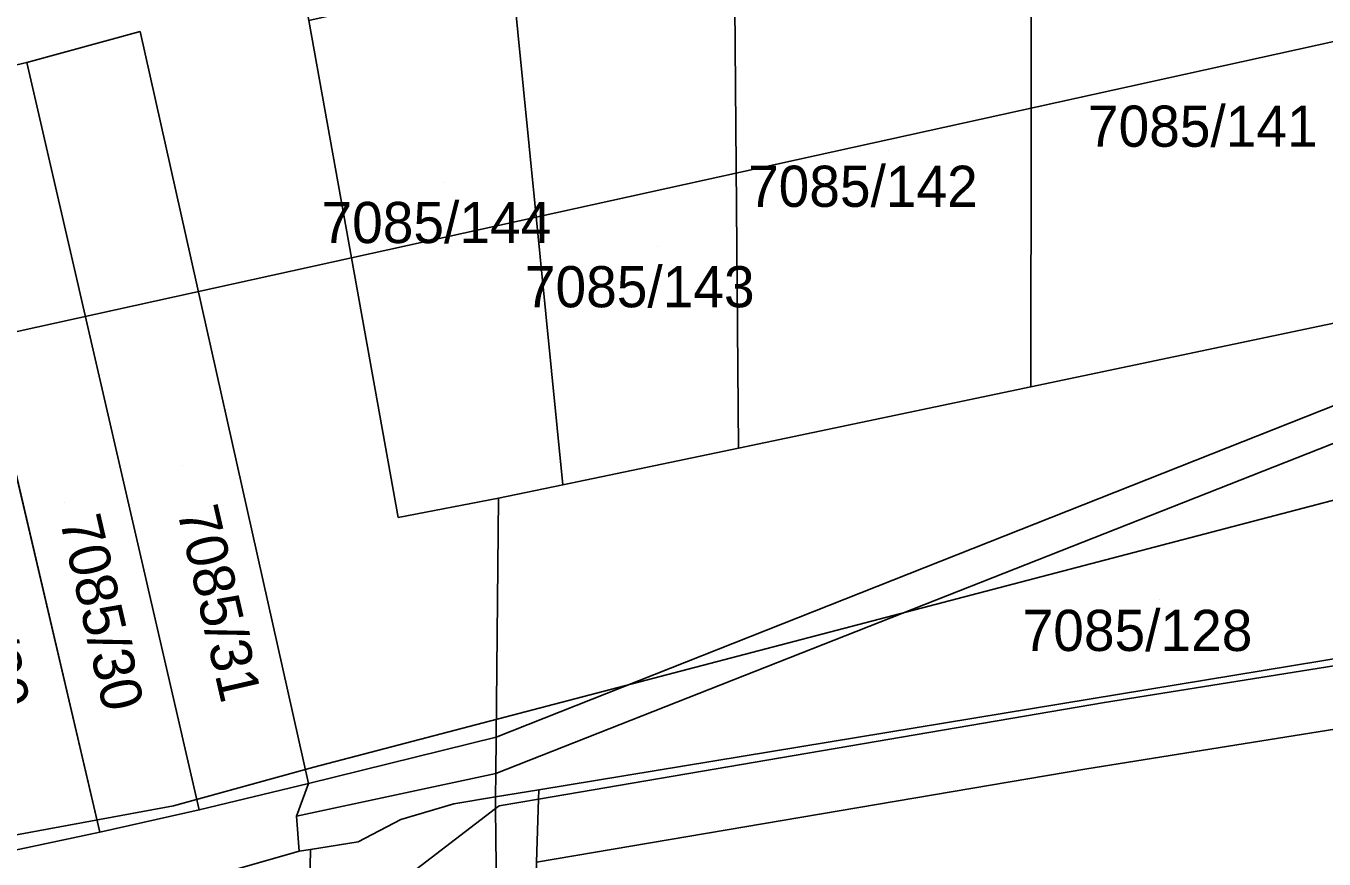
# Model space of a CAD drawing. Extents: x -266199 to -261993, y -1239047 to -1235108.
# Drawn here: x -263730.4 to -263667.4, y -1236754.7 to -1236714.3 of the extents above; entities that cross this region are included whole.
import ezdxf

# ---------------------------------------------------------------- set-up
doc = ezdxf.new("R2010")
doc.units = 0
for name, color, linetype in [('body_kn', 7, 'Continuous'), ('kladpar_druhypozemkov', 7, 'Continuous'), ('kladpar_hranice', 7, 'Continuous'), ('kladpar_parcelnecisla', 7, 'Continuous'), ('kladpar_plochy', 7, 'Continuous'), ('linie', 7, 'Continuous'), ('zappar_hrandruhpozemk', 7, 'Continuous')]:
    doc.layers.add(name, color=color, linetype=linetype)

msp = doc.modelspace()

# ---------------------------------------------------------------- linework, layer by layer
at = {"layer": 'body_kn'}
for p, q in [((-263724.87, -1236714.54), (-263724.87, -1236714.54)), ((-263730.38, -1236716.05), (-263730.38, -1236716.05)), ((-263730.38, -1236716.05), (-263730.38, -1236716.05)), ((-263714.61, -1236725.54), (-263714.61, -1236725.54)), ((-263714.61, -1236725.54), (-263714.61, -1236725.54)), ((-263681.61, -1236731.8), (-263681.61, -1236731.8)), ((-263695.81, -1236734.78), (-263695.81, -1236734.78)), ((-263704.35, -1236736.57), (-263704.35, -1236736.57)), ((-263707.46, -1236737.22), (-263707.46, -1236737.22)), ((-263707.46, -1236737.22), (-263707.46, -1236737.22)), ((-263712.34, -1236738.15), (-263712.34, -1236738.15)), ((-263712.34, -1236738.15), (-263712.34, -1236738.15)), ((-263678.04, -1236747.14), (-263678.04, -1236747.14)), ((-263707.58, -1236748.82), (-263707.58, -1236748.82)), ((-263716.43, -1236750.28), (-263716.43, -1236750.28)), ((-263716.43, -1236750.28), (-263716.43, -1236750.28)), ((-263678.99, -1236750.38), (-263678.99, -1236750.38)), ((-263707.59, -1236750.6), (-263707.59, -1236750.6)), ((-263707.59, -1236750.6), (-263707.59, -1236750.6)), ((-263716.7, -1236751.08), (-263716.7, -1236751.08)), ((-263716.7, -1236751.08), (-263716.7, -1236751.08)), ((-263705.51, -1236751.38), (-263705.51, -1236751.38)), ((-263705.51, -1236751.38), (-263705.51, -1236751.38)), ((-263723.25, -1236752.17), (-263723.25, -1236752.17)), ((-263723.25, -1236752.17), (-263723.25, -1236752.17)), ((-263709.64, -1236752.07), (-263709.64, -1236752.07)), ((-263707.61, -1236751.73), (-263707.61, -1236751.73)), ((-263707.61, -1236751.73), (-263707.61, -1236751.73)), ((-263707.61, -1236752.17), (-263707.61, -1236752.17)), ((-263707.44, -1236752.17), (-263707.44, -1236752.17)), ((-263705.53, -1236751.84), (-263705.53, -1236751.84)), ((-263705.53, -1236751.84), (-263705.53, -1236751.84)), ((-263722, -1236752.36), (-263722, -1236752.36)), ((-263722, -1236752.36), (-263722, -1236752.36)), ((-263717.28, -1236752.66), (-263717.28, -1236752.66)), ((-263712.21, -1236752.83), (-263712.21, -1236752.83)), ((-263707.61, -1236752.3), (-263707.61, -1236752.3)), ((-263726.83, -1236753.44), (-263726.83, -1236753.44)), ((-263726.83, -1236753.44), (-263726.83, -1236753.44)), ((-263714.28, -1236753.91), (-263714.28, -1236753.91)), ((-263717.14, -1236754.36), (-263717.14, -1236754.36)), ((-263717.14, -1236754.36), (-263717.14, -1236754.36)), ((-263716.6, -1236754.28), (-263716.6, -1236754.28)), ((-263716.6, -1236754.28), (-263716.6, -1236754.28))]:
    msp.add_line(p, q, dxfattribs=at)
at = {"layer": 'kladpar_druhypozemkov'}
for p, q in [((-263673.53, -1236716.8), (-263673.53, -1236716.8)), ((-263688.51, -1236720.31), (-263688.51, -1236720.31)), ((-263710.14, -1236721.87), (-263710.14, -1236721.87)), ((-263699.74, -1236724.99), (-263699.74, -1236724.99)), ((-263722.8, -1236735.63), (-263722.8, -1236735.63)), ((-263728.55, -1236737.41), (-263728.55, -1236737.41)), ((-263675.38, -1236742.16), (-263675.38, -1236742.16))]:
    msp.add_line(p, q, dxfattribs=at)
at = {"layer": 'kladpar_hranice'}
for p, q in [((-263722, -1236752.36), (-263730.38, -1236716.05)), ((-263726.83, -1236753.44), (-263735.33, -1236717.19)), ((-263712.34, -1236738.15), (-263707.46, -1236737.22)), ((-263707.61, -1236751.73), (-263705.51, -1236751.38))]:
    msp.add_line(p, q, dxfattribs=at)
for points in [[(-263863.67, -1236783.08), (-263871.08, -1236772.77), (-263884.02, -1236755.88), (-263885.56, -1236757.13), (-263892.49, -1236746.25), (-263896.38, -1236740.14), (-263880.06, -1236736.5), (-263856.74, -1236731.36), (-263811.47, -1236721.38), (-263768.13, -1236711.83), (-263725.61, -1236702.46), (-263719.02, -1236701.01), (-263718.15, -1236705.82), (-263716.68, -1236714), (-263714.61, -1236725.54), (-263712.34, -1236738.15)], [(-263665.43, -1236702.47), (-263665.06, -1236728.33), (-263681.61, -1236731.8), (-263681.59, -1236706.1), (-263665.43, -1236702.47)], [(-263681.59, -1236706.1), (-263681.61, -1236731.8), (-263695.81, -1236734.78), (-263696.02, -1236709.35), (-263681.59, -1236706.1)], [(-263696.02, -1236709.35), (-263695.81, -1236734.78), (-263704.35, -1236736.57), (-263706.81, -1236711.78), (-263696.02, -1236709.35)], [(-263706.81, -1236711.78), (-263704.35, -1236736.57), (-263707.46, -1236737.22), (-263712.34, -1236738.15), (-263714.61, -1236725.54), (-263716.68, -1236714), (-263706.81, -1236711.78)], [(-263716.7, -1236751.08), (-263724.87, -1236714.54), (-263730.38, -1236716.05), (-263735.33, -1236717.19)], [(-263730.38, -1236716.05), (-263724.87, -1236714.54), (-263716.7, -1236751.08), (-263722, -1236752.36)], [(-263735.33, -1236717.19), (-263730.38, -1236716.05), (-263722, -1236752.36), (-263726.83, -1236753.44)], [(-263740.1, -1236718.38), (-263735.33, -1236717.19), (-263726.83, -1236753.44), (-263732.25, -1236754.6)], [(-263707.46, -1236737.22), (-263704.35, -1236736.57), (-263695.81, -1236734.78), (-263681.61, -1236731.8), (-263665.06, -1236728.33), (-263650.69, -1236725.32), (-263636.3, -1236722.3), (-263635.88, -1236722.21), (-263636.02, -1236724.85), (-263636.08, -1236726.31), (-263636.25, -1236729.99), (-263636.55, -1236736.35), (-263636.71, -1236739.62), (-263636.87, -1236743.09), (-263637.19, -1236749.91), (-263637.95, -1236781.74), (-263642.01, -1236781.55), (-263643.85, -1236781.56), (-263644.25, -1236792.2)], [(-263707.46, -1236737.22), (-263707.58, -1236748.82), (-263707.59, -1236750.6), (-263707.61, -1236751.73)], [(-263707.61, -1236751.73), (-263707.59, -1236750.6), (-263707.58, -1236748.82), (-263707.46, -1236737.22)], [(-263732.25, -1236754.6), (-263726.83, -1236753.44), (-263722, -1236752.36), (-263716.7, -1236751.08)], [(-263716.7, -1236751.08), (-263717.28, -1236752.66), (-263717.14, -1236754.36), (-263721.61, -1236755.64), (-263721.75, -1236763.12), (-263721.85, -1236768.12), (-263723.45, -1236852.13), (-263724.24, -1236852.11)], [(-263707.61, -1236751.73), (-263709.64, -1236752.07), (-263712.21, -1236752.83), (-263714.28, -1236753.91), (-263716.6, -1236754.28), (-263717.14, -1236754.36), (-263717.28, -1236752.66), (-263716.7, -1236751.08)], [(-263672.04, -1236791.15), (-263671.99, -1236778.61), (-263671.99, -1236777.71), (-263672.84, -1236777.74), (-263672.79, -1236773.74), (-263673.4, -1236773.69), (-263678.03, -1236773.3), (-263706.11, -1236770.94), (-263705.62, -1236754.9), (-263705.53, -1236751.84), (-263705.51, -1236751.38), (-263707.61, -1236751.73)], [(-263705.51, -1236751.38), (-263705.53, -1236751.84), (-263705.62, -1236754.9), (-263706.11, -1236770.94), (-263678.03, -1236773.3), (-263673.4, -1236773.69), (-263672.79, -1236773.74), (-263672.84, -1236777.74), (-263671.99, -1236777.71), (-263671.99, -1236778.61), (-263672.04, -1236791.15), (-263672.05, -1236792.41), (-263672.06, -1236792.98), (-263672.51, -1236821.66), (-263672.54, -1236823.65), (-263673.08, -1236857.59), (-263673.25, -1236874.56), (-263674.92, -1236874.56), (-263680.06, -1236874.56), (-263682.17, -1236874.56), (-263704.55, -1236858.41), (-263706.58, -1236856.95)], [(-263716.6, -1236754.28), (-263714.28, -1236753.91), (-263712.21, -1236752.83), (-263709.64, -1236752.07), (-263707.61, -1236751.73)], [(-263707.61, -1236751.73), (-263707.61, -1236752.17), (-263707.61, -1236752.3), (-263707.57, -1236756.49), (-263707.39, -1236773.99), (-263707.34, -1236779.59), (-263707.24, -1236789.41), (-263706.72, -1236842.67), (-263706.62, -1236852.4), (-263706.58, -1236856.95)], [(-263706.58, -1236856.95), (-263706.62, -1236852.4), (-263706.72, -1236842.67), (-263707.24, -1236789.41), (-263707.34, -1236779.59), (-263707.39, -1236773.99), (-263707.57, -1236756.49), (-263707.61, -1236752.3), (-263707.61, -1236752.17), (-263707.61, -1236751.73)], [(-263717.14, -1236754.36), (-263716.6, -1236754.28), (-263716.7, -1236759.25), (-263716.78, -1236763.99), (-263717.11, -1236782.13), (-263718.32, -1236848.48), (-263718.46, -1236856.19), (-263723.45, -1236852.13), (-263721.85, -1236768.12), (-263721.75, -1236763.12), (-263721.61, -1236755.64), (-263717.14, -1236754.36)], [(-263706.58, -1236856.95), (-263718.32, -1236848.48), (-263717.11, -1236782.13), (-263716.78, -1236763.99), (-263716.7, -1236759.25), (-263716.6, -1236754.28)]]:
    msp.add_lwpolyline(points, dxfattribs=at)
at = {"layer": 'kladpar_plochy'}
for p, q in [((-263716.68, -1236714), (-263714.61, -1236725.54)), ((-263724.87, -1236714.54), (-263730.38, -1236716.05)), ((-263716.7, -1236751.08), (-263724.87, -1236714.54)), ((-263730.38, -1236716.05), (-263735.33, -1236717.19)), ((-263714.61, -1236725.54), (-263712.34, -1236738.15)), ((-263712.34, -1236738.15), (-263707.46, -1236737.22)), ((-263707.46, -1236737.22), (-263707.58, -1236748.82)), ((-263707.58, -1236748.82), (-263707.59, -1236750.6)), ((-263707.59, -1236750.6), (-263707.61, -1236751.73)), ((-263717.28, -1236752.66), (-263716.7, -1236751.08)), ((-263709.64, -1236752.07), (-263712.21, -1236752.83)), ((-263707.61, -1236751.73), (-263709.64, -1236752.07)), ((-263717.14, -1236754.36), (-263717.28, -1236752.66)), ((-263712.21, -1236752.83), (-263714.28, -1236753.91)), ((-263714.28, -1236753.91), (-263716.6, -1236754.28)), ((-263716.6, -1236754.28), (-263717.14, -1236754.36))]:
    msp.add_line(p, q, dxfattribs=at)
for points in [[(-263665.43, -1236702.47), (-263665.06, -1236728.33), (-263681.61, -1236731.8), (-263681.59, -1236706.1)], [(-263681.59, -1236706.1), (-263681.61, -1236731.8), (-263695.81, -1236734.78), (-263696.02, -1236709.35)], [(-263696.02, -1236709.35), (-263695.81, -1236734.78), (-263704.35, -1236736.57), (-263706.81, -1236711.78)], [(-263706.81, -1236711.78), (-263704.35, -1236736.57), (-263707.46, -1236737.22), (-263712.34, -1236738.15), (-263714.61, -1236725.54), (-263716.68, -1236714)], [(-263730.38, -1236716.05), (-263724.87, -1236714.54), (-263716.7, -1236751.08), (-263722, -1236752.36)], [(-263735.33, -1236717.19), (-263730.38, -1236716.05), (-263722, -1236752.36), (-263726.83, -1236753.44)], [(-263740.1, -1236718.38), (-263735.33, -1236717.19), (-263726.83, -1236753.44), (-263732.25, -1236754.6)], [(-263716.6, -1236754.28), (-263714.28, -1236753.91), (-263712.21, -1236752.83), (-263709.64, -1236752.07), (-263707.61, -1236751.73), (-263707.61, -1236752.17), (-263707.61, -1236752.3), (-263707.57, -1236756.49), (-263707.39, -1236773.99), (-263707.34, -1236779.59), (-263707.24, -1236789.41), (-263706.72, -1236842.67), (-263706.62, -1236852.4), (-263706.58, -1236856.95), (-263718.32, -1236848.48), (-263717.11, -1236782.13), (-263716.78, -1236763.99), (-263716.7, -1236759.25)], [(-263717.14, -1236754.36), (-263716.6, -1236754.28), (-263716.7, -1236759.25), (-263716.78, -1236763.99), (-263717.11, -1236782.13), (-263718.32, -1236848.48), (-263718.46, -1236856.19), (-263723.45, -1236852.13), (-263721.85, -1236768.12), (-263721.75, -1236763.12), (-263721.61, -1236755.64)]]:
    msp.add_lwpolyline(points, close=True, dxfattribs=at)
for points in [[(-263672.04, -1236791.15), (-263671.99, -1236778.61), (-263671.99, -1236777.71), (-263672.84, -1236777.74), (-263672.79, -1236773.74), (-263673.4, -1236773.69), (-263678.03, -1236773.3), (-263706.11, -1236770.94), (-263705.62, -1236754.9), (-263705.53, -1236751.84), (-263705.51, -1236751.38), (-263707.61, -1236751.73), (-263707.59, -1236750.6), (-263707.58, -1236748.82), (-263707.46, -1236737.22), (-263704.35, -1236736.57), (-263695.81, -1236734.78), (-263681.61, -1236731.8), (-263665.06, -1236728.33)], [(-263732.25, -1236754.6), (-263726.83, -1236753.44), (-263722, -1236752.36), (-263716.7, -1236751.08), (-263717.28, -1236752.66), (-263717.14, -1236754.36), (-263721.61, -1236755.64), (-263721.75, -1236763.12), (-263721.85, -1236768.12), (-263723.45, -1236852.13), (-263724.24, -1236852.11), (-263728.66, -1236852.26), (-263727.8, -1236849.96), (-263727.57, -1236847.41), (-263726.97, -1236812.77), (-263729.08, -1236812.8), (-263729.06, -1236809.61), (-263726.9, -1236809.79), (-263727.02, -1236807.93), (-263727.43, -1236806.99), (-263728, -1236805.76), (-263729.01, -1236804.68), (-263729.93, -1236803.67), (-263730.99, -1236803.01)], [(-263707.24, -1236789.41), (-263707.34, -1236779.59), (-263707.39, -1236773.99), (-263707.57, -1236756.49), (-263707.61, -1236752.3), (-263707.61, -1236752.17), (-263707.61, -1236751.73), (-263705.51, -1236751.38), (-263705.53, -1236751.84), (-263705.62, -1236754.9), (-263706.11, -1236770.94), (-263678.03, -1236773.3), (-263673.4, -1236773.69), (-263672.79, -1236773.74), (-263672.84, -1236777.74), (-263671.99, -1236777.71), (-263671.99, -1236778.61), (-263672.04, -1236791.15)]]:
    msp.add_lwpolyline(points, dxfattribs=at)
at = {"layer": 'linie'}
msp.add_line((-263714.61, -1236725.54), (-263483.21, -1236674.56), dxfattribs=at)
for points in [[(-263898, -1236765.57), (-263896.29, -1236765.2), (-263760.47, -1236735.64), (-263714.61, -1236725.54)], [(-263716.43, -1236750.28), (-263658.44, -1236735.09), (-263636.25, -1236729.99)], [(-263883.16, -1236784.25), (-263882.14, -1236783.94), (-263865.4, -1236778.86), (-263783.9, -1236763.38), (-263723.25, -1236752.17), (-263716.43, -1236750.28)]]:
    msp.add_lwpolyline(points, dxfattribs=at)
at = {"layer": 'zappar_hrandruhpozemk'}
for p, q in [((-263662.58, -1236731), (-263707.58, -1236748.82)), ((-263661.56, -1236732.44), (-263707.59, -1236750.6)), ((-263661.48, -1236747.57), (-263678.99, -1236750.38)), ((-263716.7, -1236751.08), (-263707.58, -1236748.82)), ((-263678.99, -1236750.38), (-263705.62, -1236754.9)), ((-263707.59, -1236750.6), (-263717.28, -1236752.66)), ((-263707.44, -1236752.17), (-263707.61, -1236752.3)), ((-263705.53, -1236751.84), (-263707.44, -1236752.17)), ((-263716.7, -1236759.25), (-263707.61, -1236752.3))]:
    msp.add_line(p, q, dxfattribs=at)
for points in [[(-263705.51, -1236751.38), (-263640.76, -1236740.72), (-263639.26, -1236738.76)], [(-263662.05, -1236744.58), (-263678.04, -1236747.14), (-263705.53, -1236751.84)]]:
    msp.add_lwpolyline(points, dxfattribs=at)

# ---------------------------------------------------------------- texts
at = {"layer": 'kladpar_parcelnecisla'}
for s, p in [('7085/141', (-263678.844, -1236720.14)), ('7085/142', (-263695.35, -1236723.06)), ('7085/144', (-263716.063, -1236724.82)), ('7085/143', (-263706.186, -1236727.94)), ('7085/128', (-263682.014, -1236744.64))]:
    msp.add_text(s, height=2, dxfattribs=at).set_placement(p)
for s, rotation, p in [('7085/31', 283, (-263723.085, -1236737.819)), ('7085/29', 282, (-263734.158, -1236738.167)), ('7085/30', 283, (-263728.784, -1236738.27))]:
    msp.add_text(s, height=2, rotation=rotation, dxfattribs=at).set_placement(p)

doc.saveas('drawing.dxf')
